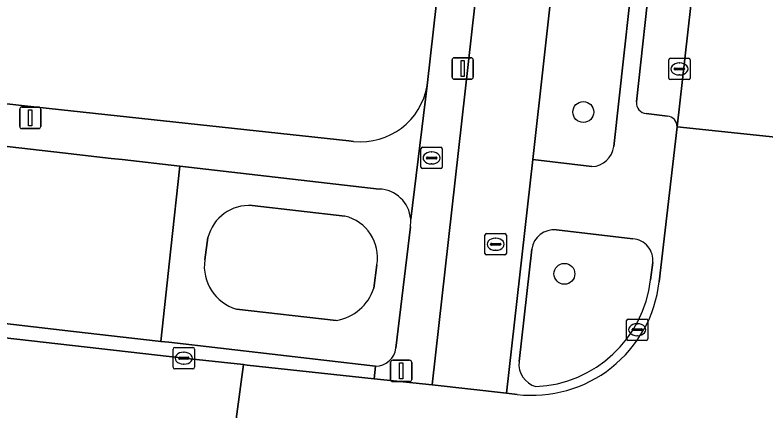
# Model space of a CAD drawing. Extents: x 162026 to 163502, y 387295 to 388169.
# Drawn here: x 162277.28 to 162312.4, y 387985.75 to 388004.25 of the extents above; entities that cross this region are included whole.
import ezdxf

# ---------------------------------------------------------------- set-up
doc = ezdxf.new("R2010")
doc.units = 0
for name, color, linetype in [('IMGEO_Berm_groen', 7, 'Continuous'), ('IMGEO_Boom', 7, 'Continuous'), ('IMGEO_Brandkraan', 7, 'Continuous'), ('IMGEO_Erf', 7, 'Continuous'), ('IMGEO_Fietspad_gesloten', 7, 'Continuous'), ('IMGEO_Groenvoorziening', 7, 'Continuous'), ('IMGEO_Kolk', 7, 'Continuous'), ('IMGEO_Lichtmast', 7, 'Continuous'), ('IMGEO_Parkeervlak_open', 7, 'Continuous'), ('IMGEO_Rijbaan_lokaal_gesloten', 7, 'Continuous'), ('IMGEO_Rijbaan_lokaal_open', 7, 'Continuous'), ('IMGEO_Rioolput', 7, 'Continuous'), ('IMGEO_Voetpad_open', 7, 'Continuous')]:
    doc.layers.add(name, color=color, linetype=linetype)

msp = doc.modelspace()

# ---------------------------------------------------------------- linework, layer by layer
at = {"layer": 'IMGEO_Berm_groen'}
for points in [[(162306.805, 388021), (162304.186, 388021.301), (162301.519, 387997.48), (162304.295, 387997.152)], [(162305.313, 387998.09), (162307.717, 388019.902)]]:
    msp.add_lwpolyline(points, dxfattribs=at)
msp.add_arc((162304.267, 387998.204), 1.052, 271.5202, 353.7956, dxfattribs=at)
at = {"layer": 'IMGEO_Boom'}
for centre in [(162303.891, 387999.703), (162303.006, 387992.128)]:
    msp.add_circle(centre, 0.489, dxfattribs=at)
at = {"layer": 'IMGEO_Brandkraan'}
for p, q in [((162296.36, 387998.052), (162297.212, 387998.052)), ((162296.285, 387997.126), (162296.285, 387997.978)), ((162296.773, 387997.832), (162296.798, 387997.832)), ((162297.286, 387997.978), (162297.286, 387997.126)), ((162296.544, 387997.546), (162296.544, 387997.558)), ((162296.982, 387997.509), (162296.584, 387997.509)), ((162296.587, 387997.595), (162296.985, 387997.595)), ((162297.028, 387997.558), (162297.028, 387997.546)), ((162297.212, 387997.052), (162296.36, 387997.052)), ((162296.796, 387997.272), (162296.771, 387997.272))]:
    msp.add_line(p, q, dxfattribs=at)
for points in [[(162296.36, 387998.052), (162297.212, 387998.052)], [(162296.285, 387997.126), (162296.285, 387997.978)], [(162297.286, 387997.978), (162297.286, 387997.126)], [(162297.212, 387997.052), (162296.36, 387997.052)]]:
    msp.add_lwpolyline(points, dxfattribs=at)
for centre, radius, start, end in [((162296.362, 387997.976), 0.0765, 91.552, 178.448), ((162296.362, 387997.976), 0.0765, 91.552, 178.448), ((162297.21, 387997.976), 0.0765, 1.552, 88.448), ((162297.21, 387997.976), 0.0765, 1.552, 88.448), ((162296.584, 387997.555), 0.0403, 85.8775, 175.7526), ((162296.581, 387997.545), 0.0366, 178.938, 274.7102), ((162296.985, 387997.552), 0.043, 264.8664, 352.4533), ((162296.989, 387997.557), 0.0386, 1.7309, 96.639), ((162296.362, 387997.128), 0.0765, 181.552, 268.448), ((162296.362, 387997.128), 0.0765, 181.552, 268.448), ((162297.21, 387997.128), 0.0765, 271.552, 358.448), ((162297.21, 387997.128), 0.0765, 271.552, 358.448)]:
    msp.add_arc(centre, radius, start, end, dxfattribs=at)
for centre, major_axis, ratio, start_param, end_param in [((162296.772, 387997.552), (-0.387, 0.002), 0.722429, 4.712389, 7.853982), ((162296.797, 387997.552), (-0.39, 0.002), 0.717154, 1.570796, 4.712389)]:
    msp.add_ellipse(centre, major_axis=major_axis, ratio=ratio, start_param=start_param, end_param=end_param, dxfattribs=at)
at = {"layer": 'IMGEO_Erf'}
for points in [[(162296.578, 388000.949), (162299.337, 388025.532)], [(162260.226, 388001.984), (162277.731, 388000), (162292.907, 387998.354), (162293.134, 387998.329)]]:
    msp.add_lwpolyline(points, dxfattribs=at)
msp.add_arc((162293.475, 388001.455), 3.144, 263.7819, 350.7417, dxfattribs=at)
at = {"layer": 'IMGEO_Fietspad_gesloten'}
msp.add_lwpolyline([(162312.231, 388124.755), (162304.655, 388056.674), (162296.82, 387986.925), (162300.294, 387986.533), (162301.519, 387997.48), (162304.186, 388021.301), (162304.64, 388025.356), (162307.493, 388050.846), (162307.76, 388053.225), (162311.074, 388082.834), (162311.087, 388082.949), (162311.344, 388085.243), (162314.298, 388111.617), (162314.566, 388114.013), (162315.606, 388123.294)], dxfattribs=at)
at = {"layer": 'IMGEO_Groenvoorziening'}
for points in [[(162284.991, 387997.166), (162282.29, 387997.475), (162281.785, 387997.533), (162279.507, 387997.794), (162274.047, 387998.418), (162273.802, 387996.107)], [(162269.927, 387990.591), (162273.177, 387990.217), (162274.818, 387990.029), (162275.326, 387989.971), (162280.015, 387989.433), (162283.986, 387988.977), (162284.111, 387988.963), (162284.576, 387993.299), (162284.991, 387997.166)], [(162294.329, 387996.098), (162284.991, 387997.166), (162284.576, 387993.299), (162284.111, 387988.963), (162284.478, 387988.92), (162294.16, 387987.809)], [(162292.721, 387994.834), (162288.389, 387995.324)], [(162288.389, 387995.324), (162292.721, 387994.834)], [(162295.113, 387988.652), (162295.795, 387994.333)], [(162306.214, 387993.769), (162302.63, 387994.182)], [(162286.311, 387993.826), (162286.164, 387992.777)], [(162286.164, 387992.777), (162286.311, 387993.826)], [(162301.478, 387993.285), (162300.882, 387988.021)], [(162294.079, 387991.447), (162294.226, 387992.546)], [(162294.226, 387992.546), (162294.079, 387991.447)], [(162307.044, 387991.844), (162307.145, 387992.649)], [(162287.653, 387990.475), (162292.323, 387989.942)], [(162292.323, 387989.942), (162287.653, 387990.475)]]:
    msp.add_lwpolyline(points, dxfattribs=at)
for centre, radius, start, end in [((162294.278, 387994.564), 1.535, 4.6475, 88.0888), ((162288.249, 387993.327), 2.001, 85.9995, 165.5751), ((162288.249, 387993.327), 2.001, 85.9995, 165.5751), ((162292.25, 387992.885), 2.005, 350.2687, 76.4035), ((162292.25, 387992.885), 2.005, 350.2687, 76.4035), ((162294.307, 387994.565), 1.506, 351.1293, 4.6763), ((162302.514, 387993.142), 1.046, 83.6598, 172.1521), ((162306.133, 387992.755), 1.018, 354.0458, 85.4243), ((162288.225, 387992.477), 2.082, 171.7226, 254.0693), ((162288.225, 387992.477), 2.082, 171.7226, 254.0693), ((162301.404, 387992.517), 5.68, 272.6533, 353.1968), ((162291.954, 387992.15), 2.239, 279.4985, 341.6987), ((162291.954, 387992.15), 2.239, 279.4985, 341.6987), ((162294.179, 387988.748), 0.939, 268.85, 354.1403), ((162301.987, 387987.907), 1.111, 174.1131, 253.2446)]:
    msp.add_arc(centre, radius, start, end, dxfattribs=at)
at = {"layer": 'IMGEO_Kolk'}
for p, q in [((162307.967, 388002.221), (162308.819, 388002.221)), ((162307.892, 388001.295), (162307.892, 388002.147)), ((162308.38, 388002.001), (162308.405, 388002.001)), ((162308.893, 388002.147), (162308.893, 388001.295)), ((162308.151, 388001.715), (162308.151, 388001.727)), ((162308.589, 388001.678), (162308.191, 388001.678)), ((162308.194, 388001.764), (162308.592, 388001.764)), ((162308.635, 388001.727), (162308.635, 388001.715)), ((162308.819, 388001.221), (162307.967, 388001.221)), ((162308.403, 388001.441), (162308.378, 388001.441)), ((162305.914, 387989.083), (162305.914, 387989.935)), ((162305.989, 387990.009), (162306.841, 387990.009)), ((162306.915, 387989.935), (162306.915, 387989.083)), ((162306.402, 387989.789), (162306.427, 387989.789)), ((162306.173, 387989.503), (162306.173, 387989.515)), ((162306.611, 387989.466), (162306.213, 387989.466)), ((162306.216, 387989.552), (162306.614, 387989.552)), ((162306.425, 387989.229), (162306.4, 387989.229)), ((162306.657, 387989.515), (162306.657, 387989.503)), ((162306.841, 387989.009), (162305.989, 387989.009)), ((162284.682, 387987.75), (162284.682, 387988.602)), ((162284.757, 387988.676), (162285.609, 387988.676)), ((162285.683, 387988.602), (162285.683, 387987.75)), ((162284.941, 387988.17), (162284.941, 387988.182)), ((162284.984, 387988.219), (162285.382, 387988.219)), ((162285.17, 387988.456), (162285.195, 387988.456)), ((162285.425, 387988.182), (162285.425, 387988.17)), ((162285.379, 387988.133), (162284.981, 387988.133)), ((162285.193, 387987.896), (162285.168, 387987.896)), ((162285.609, 387987.676), (162284.757, 387987.676))]:
    msp.add_line(p, q, dxfattribs=at)
for points in [[(162307.967, 388002.221), (162308.819, 388002.221)], [(162307.892, 388001.295), (162307.892, 388002.147)], [(162308.893, 388002.147), (162308.893, 388001.295)], [(162308.819, 388001.221), (162307.967, 388001.221)], [(162305.914, 387989.083), (162305.914, 387989.935)], [(162305.989, 387990.009), (162306.841, 387990.009)], [(162306.915, 387989.935), (162306.915, 387989.083)], [(162306.841, 387989.009), (162305.989, 387989.009)], [(162284.682, 387987.75), (162284.682, 387988.602)], [(162284.757, 387988.676), (162285.609, 387988.676)], [(162285.683, 387988.602), (162285.683, 387987.75)], [(162285.609, 387987.676), (162284.757, 387987.676)]]:
    msp.add_lwpolyline(points, dxfattribs=at)
for centre, radius, start, end in [((162307.969, 388002.145), 0.0765, 91.552, 178.448), ((162307.969, 388002.145), 0.0765, 91.552, 178.448), ((162308.817, 388002.145), 0.0765, 1.552, 88.448), ((162308.817, 388002.145), 0.0765, 1.552, 88.448), ((162308.191, 388001.724), 0.0403, 85.8775, 175.7526), ((162308.188, 388001.714), 0.0366, 178.938, 274.7102), ((162308.592, 388001.721), 0.043, 264.8664, 352.4533), ((162308.596, 388001.726), 0.0386, 1.7309, 96.639), ((162307.969, 388001.297), 0.0765, 181.552, 268.448), ((162307.969, 388001.297), 0.0765, 181.552, 268.448), ((162308.817, 388001.297), 0.0765, 271.552, 358.448), ((162308.817, 388001.297), 0.0765, 271.552, 358.448), ((162305.991, 387989.933), 0.0765, 91.552, 178.448), ((162305.991, 387989.933), 0.0765, 91.552, 178.448), ((162306.839, 387989.933), 0.0765, 1.552, 88.448), ((162306.839, 387989.933), 0.0765, 1.552, 88.448), ((162306.213, 387989.512), 0.0403, 85.8775, 175.7526), ((162306.21, 387989.502), 0.0366, 178.938, 274.7102), ((162306.614, 387989.509), 0.043, 264.8664, 352.4533), ((162306.618, 387989.514), 0.0386, 1.7309, 96.639), ((162305.991, 387989.085), 0.0765, 181.552, 268.448), ((162305.991, 387989.085), 0.0765, 181.552, 268.448), ((162306.839, 387989.085), 0.0765, 271.552, 358.448), ((162306.839, 387989.085), 0.0765, 271.552, 358.448), ((162284.759, 387988.6), 0.0765, 91.552, 178.448), ((162284.759, 387988.6), 0.0765, 91.552, 178.448), ((162285.607, 387988.6), 0.0765, 1.552, 88.448), ((162285.607, 387988.6), 0.0765, 1.552, 88.448), ((162284.981, 387988.179), 0.0403, 85.8775, 175.7526), ((162284.978, 387988.169), 0.0366, 178.938, 274.7102), ((162285.382, 387988.176), 0.043, 264.8664, 352.4533), ((162285.386, 387988.181), 0.0386, 1.7309, 96.639), ((162284.759, 387987.752), 0.0765, 181.552, 268.448), ((162284.759, 387987.752), 0.0765, 181.552, 268.448), ((162285.607, 387987.752), 0.0765, 271.552, 358.448), ((162285.607, 387987.752), 0.0765, 271.552, 358.448)]:
    msp.add_arc(centre, radius, start, end, dxfattribs=at)
for centre, major_axis, ratio, start_param, end_param in [((162308.379, 388001.721), (-0.387, 0.002), 0.722429, 4.712389, 7.853982), ((162308.404, 388001.721), (-0.39, 0.002), 0.717154, 1.570796, 4.712389), ((162306.401, 387989.509), (-0.387, 0.002), 0.722429, 4.712389, 7.853982), ((162306.426, 387989.509), (-0.39, 0.002), 0.717154, 1.570796, 4.712389), ((162285.169, 387988.176), (-0.387, 0.002), 0.722429, 4.712389, 7.853982), ((162285.194, 387988.176), (-0.39, 0.002), 0.717154, 1.570796, 4.712389)]:
    msp.add_ellipse(centre, major_axis=major_axis, ratio=ratio, start_param=start_param, end_param=end_param, dxfattribs=at)
at = {"layer": 'IMGEO_Lichtmast'}
for p, q in [((162297.848, 388002.241), (162298.638, 388002.241)), ((162298.638, 388002.241), (162297.848, 388002.241)), ((162297.748, 388001.341), (162297.748, 388002.141)), ((162297.748, 388002.141), (162297.748, 388001.341)), ((162298.738, 388002.141), (162298.738, 388001.341)), ((162298.738, 388001.341), (162298.738, 388002.141)), ((162298.638, 388001.241), (162297.848, 388001.241)), ((162297.848, 388001.241), (162298.638, 388001.241)), ((162277.498, 387999.031), (162277.498, 387999.831)), ((162277.498, 387999.831), (162277.498, 387999.031)), ((162277.598, 387999.931), (162278.388, 387999.931)), ((162278.388, 387999.931), (162277.598, 387999.931)), ((162278.488, 387999.831), (162278.488, 387999.031)), ((162278.488, 387999.031), (162278.488, 387999.831)), ((162278.388, 387998.931), (162277.598, 387998.931)), ((162277.598, 387998.931), (162278.388, 387998.931)), ((162294.866, 387987.18), (162294.866, 387987.98)), ((162294.866, 387987.98), (162294.866, 387987.18)), ((162294.966, 387988.08), (162295.756, 387988.08)), ((162295.756, 387988.08), (162294.966, 387988.08)), ((162295.856, 387987.98), (162295.856, 387987.18)), ((162295.856, 387987.18), (162295.856, 387987.98)), ((162295.756, 387987.08), (162294.966, 387987.08)), ((162294.966, 387987.08), (162295.756, 387987.08))]:
    msp.add_line(p, q, dxfattribs=at)
for points in [[(162298.168, 388002.116), (162298.318, 388002.116), (162298.318, 388001.366), (162298.168, 388001.366), (162298.168, 388002.116)], [(162277.918, 387999.806), (162278.068, 387999.806), (162278.068, 387999.056), (162277.918, 387999.056), (162277.918, 387999.806)], [(162295.286, 387987.955), (162295.436, 387987.955), (162295.436, 387987.205), (162295.286, 387987.205), (162295.286, 387987.955)]]:
    msp.add_lwpolyline(points, dxfattribs=at)
for centre, start, end in [((162297.848, 388002.141), 90, 180), ((162297.848, 388002.141), 90, 180), ((162298.638, 388002.141), 0, 90), ((162298.638, 388002.141), 360, 90), ((162297.848, 388001.341), 180, 270), ((162297.848, 388001.341), 180, 270), ((162298.638, 388001.341), 270, 0), ((162298.638, 388001.341), 270, 0), ((162277.598, 387999.831), 90, 180), ((162277.598, 387999.831), 90, 180), ((162278.388, 387999.831), 0, 90), ((162278.388, 387999.831), 360, 90), ((162277.598, 387999.031), 180, 270), ((162277.598, 387999.031), 180, 270), ((162278.388, 387999.031), 270, 0), ((162278.388, 387999.031), 270, 0), ((162294.966, 387987.98), 90, 180), ((162294.966, 387987.98), 90, 180), ((162295.756, 387987.98), 0, 90), ((162295.756, 387987.98), 360, 90), ((162294.966, 387987.18), 180, 270), ((162294.966, 387987.18), 180, 270), ((162295.756, 387987.18), 270, 0), ((162295.756, 387987.18), 270, 0)]:
    msp.add_arc(centre, 0.1, start, end, dxfattribs=at)
at = {"layer": 'IMGEO_Parkeervlak_open'}
for points in [[(162310.561, 388019.262), (162308.495, 388019.494), (162306.379, 388000.175)], [(162308.286, 387999.012), (162310.561, 388019.262)], [(162306.839, 387999.636), (162307.832, 387999.512)]]:
    msp.add_lwpolyline(points, dxfattribs=at)
for centre, radius, start, end in [((162306.871, 388000.129), 0.494, 174.6847, 266.2723), ((162307.774, 387999.003), 0.512, 0.995, 83.4839)]:
    msp.add_arc(centre, radius, start, end, dxfattribs=at)
at = {"layer": 'IMGEO_Rijbaan_lokaal_gesloten'}
for points in [[(162322.928, 388132.872), (162322.654, 388130.399), (162322.33, 388127.341), (162316.573, 388072.788), (162311.197, 388024.928), (162310.561, 388019.262), (162308.286, 387999.012), (162313.781, 387998.425), (162316.059, 388019.229), (162316.68, 388024.895), (162320.461, 388059.412), (162325.891, 388108.842), (162326.489, 388114.286), (162327.854, 388126.713), (162328.48, 388132.214)], [(162313.017, 387991.301), (162313.781, 387998.425), (162308.286, 387999.012), (162307.439, 387991.746)], [(162300.788, 387986.479), (162300.294, 387986.533), (162296.82, 387986.925), (162294.103, 387987.216), (162288.149, 387987.855), (162287.971, 387987.874), (162287.36, 387983.225), (162287.087, 387980.885), (162287.244, 387980.867), (162294.331, 387980.045), (162296.034, 387979.848), (162299.549, 387979.456)]]:
    msp.add_lwpolyline(points, dxfattribs=at)
msp.add_arc((162301.488, 387992.428), 5.99, 263.2879, 353.4643, dxfattribs=at)
at = {"layer": 'IMGEO_Rijbaan_lokaal_open'}
msp.add_lwpolyline([(162256.533, 387986.755), (162268.637, 387985.369), (162274.652, 387984.68), (162287.36, 387983.225), (162287.971, 387987.874), (162285.183, 387988.176), (162261.021, 387990.93)], dxfattribs=at)
at = {"layer": 'IMGEO_Rioolput'}
for p, q in [((162299.286, 387993.085), (162299.286, 387993.937)), ((162299.361, 387994.011), (162300.213, 387994.011)), ((162299.774, 387993.791), (162299.799, 387993.791)), ((162300.287, 387993.937), (162300.287, 387993.085)), ((162299.545, 387993.505), (162299.545, 387993.517)), ((162299.983, 387993.468), (162299.585, 387993.468)), ((162299.588, 387993.554), (162299.986, 387993.554)), ((162300.029, 387993.517), (162300.029, 387993.505)), ((162299.797, 387993.231), (162299.772, 387993.231)), ((162300.213, 387993.011), (162299.361, 387993.011))]:
    msp.add_line(p, q, dxfattribs=at)
for points in [[(162299.286, 387993.085), (162299.286, 387993.937)], [(162299.361, 387994.011), (162300.213, 387994.011)], [(162300.287, 387993.937), (162300.287, 387993.085)], [(162300.213, 387993.011), (162299.361, 387993.011)]]:
    msp.add_lwpolyline(points, dxfattribs=at)
for centre, radius, start, end in [((162299.363, 387993.935), 0.0765, 91.552, 178.448), ((162299.363, 387993.935), 0.0765, 91.552, 178.448), ((162300.211, 387993.935), 0.0765, 1.552, 88.448), ((162300.211, 387993.935), 0.0765, 1.552, 88.448), ((162299.585, 387993.514), 0.0403, 85.8775, 175.7526), ((162299.582, 387993.504), 0.0366, 178.938, 274.7102), ((162299.986, 387993.511), 0.043, 264.8664, 352.4533), ((162299.99, 387993.516), 0.0386, 1.7309, 96.639), ((162299.363, 387993.087), 0.0765, 181.552, 268.448), ((162299.363, 387993.087), 0.0765, 181.552, 268.448), ((162300.211, 387993.087), 0.0765, 271.552, 358.448), ((162300.211, 387993.087), 0.0765, 271.552, 358.448)]:
    msp.add_arc(centre, radius, start, end, dxfattribs=at)
for centre, major_axis, ratio, start_param, end_param in [((162299.773, 387993.511), (-0.387, 0.002), 0.722429, 4.712389, 7.853982), ((162299.798, 387993.511), (-0.39, 0.002), 0.717154, 1.570796, 4.712389)]:
    msp.add_ellipse(centre, major_axis=major_axis, ratio=ratio, start_param=start_param, end_param=end_param, dxfattribs=at)
at = {"layer": 'IMGEO_Voetpad_open'}
for points in [[(162312.631, 388126.808), (162315.776, 388136.387), (162315.326, 388136.551), (162314.337, 388137.776), (162311.776, 388138.06), (162311.157, 388133.023), (162308.965, 388111.891), (162308.786, 388110.273), (162303.064, 388058.749), (162299.499, 388026.976), (162299.337, 388025.532), (162296.578, 388000.949), (162295.808, 387994.688)], [(162306.379, 388000.175), (162308.495, 388019.494), (162309.116, 388025.162), (162314.339, 388072.852), (162320.247, 388126.635)], [(162294.16, 387987.809), (162294.103, 387987.216), (162296.82, 387986.925), (162304.655, 388056.674), (162312.231, 388124.755)], [(162307.717, 388019.902), (162305.313, 387998.09)], [(162277.731, 388000), (162260.226, 388001.984)], [(162295.808, 387994.688), (162296.578, 388000.949)], [(162261.021, 387990.93), (162261.259, 387992.534), (162261.465, 387994.365), (162261.74, 387996.813), (162261.967, 387998.826), (162262.073, 387999.77), (162264.468, 387999.514), (162267.305, 387999.189), (162271.244, 387998.739), (162273.085, 387998.528), (162273.64, 387998.465), (162274.047, 387998.418), (162279.507, 387997.794), (162281.785, 387997.533), (162282.29, 387997.475), (162284.991, 387997.166), (162294.329, 387996.098)], [(162293.134, 387998.329), (162292.907, 387998.354), (162277.731, 388000)], [(162307.832, 387999.512), (162306.839, 387999.636)], [(162307.439, 387991.746), (162308.286, 387999.012)], [(162304.295, 387997.152), (162301.519, 387997.48), (162300.294, 387986.533), (162300.788, 387986.479)], [(162295.795, 387994.333), (162295.113, 387988.652)], [(162302.63, 387994.182), (162306.214, 387993.769)], [(162300.882, 387988.021), (162301.478, 387993.285)], [(162261.259, 387992.534), (162261.021, 387990.93), (162285.183, 387988.176), (162287.971, 387987.874), (162288.149, 387987.855), (162294.103, 387987.216), (162294.16, 387987.809), (162284.478, 387988.92), (162284.111, 387988.963), (162283.986, 387988.977), (162280.015, 387989.433), (162275.326, 387989.971)], [(162307.145, 387992.649), (162307.044, 387991.844)]]:
    msp.add_lwpolyline(points, dxfattribs=at)
for centre, radius, start, end in [((162293.475, 388001.455), 3.144, 263.7819, 350.7417), ((162306.871, 388000.129), 0.494, 174.6847, 266.2723), ((162307.774, 387999.003), 0.512, 0.995, 83.4839), ((162304.267, 387998.204), 1.052, 271.5202, 353.7956), ((162294.278, 387994.564), 1.535, 4.6475, 88.0888), ((162294.307, 387994.565), 1.506, 351.1293, 4.6763), ((162302.514, 387993.142), 1.046, 83.6598, 172.1521), ((162306.133, 387992.755), 1.018, 354.0458, 85.4243), ((162301.488, 387992.428), 5.99, 263.2879, 353.4643), ((162301.404, 387992.517), 5.68, 272.6533, 353.1968), ((162294.179, 387988.748), 0.939, 268.85, 354.1403), ((162301.987, 387987.907), 1.111, 174.1131, 253.2446)]:
    msp.add_arc(centre, radius, start, end, dxfattribs=at)

doc.saveas('drawing.dxf')
